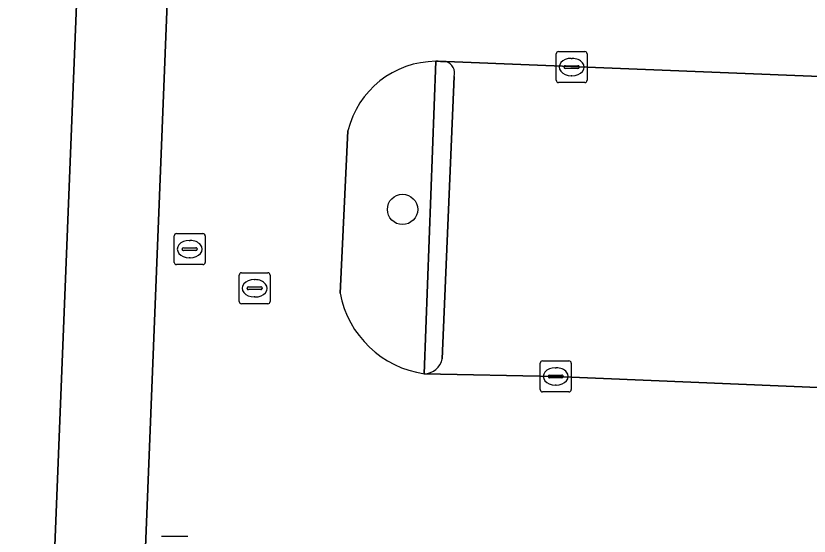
# Model space of a CAD drawing. Extents: x 160888 to 161385, y 386490 to 386908.
# Drawn here: x 161186.2 to 161211.8, y 386769.15 to 386785.93 of the extents above; entities that cross this region are included whole.
import ezdxf

# ---------------------------------------------------------------- set-up
doc = ezdxf.new("R2010")
doc.units = 0
for name, color, linetype in [('IMGEO_Boom', 7, 'Continuous'), ('IMGEO_Groenvoorziening', 7, 'Continuous'), ('IMGEO_Kolk', 7, 'Continuous'), ('IMGEO_Pand', 7, 'Continuous'), ('IMGEO_Parkeervlak_open', 7, 'Continuous'), ('IMGEO_Rijbaan_lokaal_open', 7, 'Continuous'), ('IMGEO_Rioolput', 7, 'Continuous'), ('IMGEO_Verkeerseiland_open', 7, 'Continuous'), ('IMGEO_Voetpad_open', 7, 'Continuous')]:
    doc.layers.add(name, color=color, linetype=linetype)

msp = doc.modelspace()

# ---------------------------------------------------------------- linework, layer by layer
at = {"layer": 'IMGEO_Boom'}
msp.add_circle((161198.68, 386779.686), 0.489, dxfattribs=at)
at = {"layer": 'IMGEO_Groenvoorziening'}
for points in [[(161199.384, 386774.387), (161199.757, 386784.462)], [(161196.92, 386782.215), (161196.666, 386776.984)]]:
    msp.add_lwpolyline(points, dxfattribs=at)
for centre, radius, start, end in [((161199.773, 386781.527), 2.935, 90.3101, 166.4507), ((161199.841, 386777.586), 3.231, 190.7335, 261.8748)]:
    msp.add_arc(centre, radius, start, end, dxfattribs=at)
at = {"layer": 'IMGEO_Kolk'}
for p, q in [((161203.639, 386783.851), (161203.639, 386784.703)), ((161203.714, 386784.777), (161204.566, 386784.777)), ((161204.64, 386784.703), (161204.64, 386783.851)), ((161204.127, 386784.557), (161204.152, 386784.557)), ((161203.898, 386784.271), (161203.898, 386784.283)), ((161204.336, 386784.234), (161203.938, 386784.234)), ((161203.941, 386784.32), (161204.339, 386784.32)), ((161204.382, 386784.283), (161204.382, 386784.271)), ((161204.15, 386783.997), (161204.125, 386783.997)), ((161204.566, 386783.777), (161203.714, 386783.777)), ((161191.311, 386777.98), (161191.311, 386778.832)), ((161191.386, 386778.906), (161192.238, 386778.906)), ((161192.312, 386778.832), (161192.312, 386777.98)), ((161191.799, 386778.686), (161191.824, 386778.686)), ((161191.57, 386778.4), (161191.57, 386778.412)), ((161192.008, 386778.363), (161191.61, 386778.363)), ((161191.613, 386778.449), (161192.011, 386778.449)), ((161192.054, 386778.412), (161192.054, 386778.4)), ((161191.822, 386778.126), (161191.797, 386778.126)), ((161192.238, 386777.906), (161191.386, 386777.906)), ((161203.124, 386773.876), (161203.124, 386774.728)), ((161203.199, 386774.802), (161204.051, 386774.802)), ((161204.125, 386774.728), (161204.125, 386773.876)), ((161203.612, 386774.582), (161203.637, 386774.582)), ((161203.383, 386774.296), (161203.383, 386774.308)), ((161203.821, 386774.259), (161203.423, 386774.259)), ((161203.426, 386774.345), (161203.824, 386774.345)), ((161203.867, 386774.308), (161203.867, 386774.296)), ((161203.635, 386774.022), (161203.61, 386774.022)), ((161204.051, 386773.802), (161203.199, 386773.802)), ((161190.904, 386769.152), (161191.756, 386769.152))]:
    msp.add_line(p, q, dxfattribs=at)
for points in [[(161203.639, 386783.851), (161203.639, 386784.703)], [(161203.714, 386784.777), (161204.566, 386784.777)], [(161204.64, 386784.703), (161204.64, 386783.851)], [(161204.566, 386783.777), (161203.714, 386783.777)], [(161191.311, 386777.98), (161191.311, 386778.832)], [(161191.386, 386778.906), (161192.238, 386778.906)], [(161192.312, 386778.832), (161192.312, 386777.98)], [(161192.238, 386777.906), (161191.386, 386777.906)], [(161203.124, 386773.876), (161203.124, 386774.728)], [(161203.199, 386774.802), (161204.051, 386774.802)], [(161204.125, 386774.728), (161204.125, 386773.876)], [(161204.051, 386773.802), (161203.199, 386773.802)], [(161190.904, 386769.152), (161191.756, 386769.152)]]:
    msp.add_lwpolyline(points, dxfattribs=at)
for centre, radius, start, end in [((161203.716, 386784.701), 0.0765, 91.552, 178.448), ((161203.716, 386784.701), 0.0765, 91.552, 178.448), ((161204.564, 386784.701), 0.0765, 1.552, 88.448), ((161204.564, 386784.701), 0.0765, 1.552, 88.448), ((161203.938, 386784.28), 0.0403, 85.8775, 175.7526), ((161203.935, 386784.27), 0.0366, 178.938, 274.7102), ((161204.339, 386784.277), 0.043, 264.8664, 352.4533), ((161204.343, 386784.282), 0.0386, 1.7309, 96.639), ((161203.716, 386783.853), 0.0765, 181.552, 268.448), ((161203.716, 386783.853), 0.0765, 181.552, 268.448), ((161204.564, 386783.853), 0.0765, 271.552, 358.448), ((161204.564, 386783.853), 0.0765, 271.552, 358.448), ((161191.388, 386778.83), 0.0765, 91.552, 178.448), ((161191.388, 386778.83), 0.0765, 91.552, 178.448), ((161192.236, 386778.83), 0.0765, 1.552, 88.448), ((161192.236, 386778.83), 0.0765, 1.552, 88.448), ((161191.61, 386778.409), 0.0403, 85.8775, 175.7526), ((161191.607, 386778.399), 0.0366, 178.938, 274.7102), ((161192.011, 386778.406), 0.043, 264.8664, 352.4533), ((161192.015, 386778.411), 0.0386, 1.7309, 96.639), ((161191.388, 386777.982), 0.0765, 181.552, 268.448), ((161191.388, 386777.982), 0.0765, 181.552, 268.448), ((161192.236, 386777.982), 0.0765, 271.552, 358.448), ((161192.236, 386777.982), 0.0765, 271.552, 358.448), ((161203.201, 386774.726), 0.0765, 91.552, 178.448), ((161203.201, 386774.726), 0.0765, 91.552, 178.448), ((161204.049, 386774.726), 0.0765, 1.552, 88.448), ((161204.049, 386774.726), 0.0765, 1.552, 88.448), ((161203.423, 386774.305), 0.0403, 85.8775, 175.7526), ((161203.42, 386774.295), 0.0366, 178.938, 274.7102), ((161203.824, 386774.302), 0.043, 264.8664, 352.4533), ((161203.828, 386774.307), 0.0386, 1.7309, 96.639), ((161203.201, 386773.878), 0.0765, 181.552, 268.448), ((161203.201, 386773.878), 0.0765, 181.552, 268.448), ((161204.049, 386773.878), 0.0765, 271.552, 358.448), ((161204.049, 386773.878), 0.0765, 271.552, 358.448)]:
    msp.add_arc(centre, radius, start, end, dxfattribs=at)
for centre, major_axis, ratio, start_param, end_param in [((161204.126, 386784.277), (-0.387, 0.002), 0.722429, 4.712389, 7.853982), ((161204.151, 386784.277), (-0.39, 0.002), 0.717154, 1.570796, 4.712389), ((161191.798, 386778.406), (-0.387, 0.002), 0.722429, 4.712389, 7.853982), ((161191.823, 386778.406), (-0.39, 0.002), 0.717154, 1.570796, 4.712389), ((161203.611, 386774.302), (-0.387, 0.002), 0.722429, 4.712389, 7.853982), ((161203.636, 386774.302), (-0.39, 0.002), 0.717154, 1.570796, 4.712389)]:
    msp.add_ellipse(centre, major_axis=major_axis, ratio=ratio, start_param=start_param, end_param=end_param, dxfattribs=at)
at = {"layer": 'IMGEO_Pand'}
msp.add_lwpolyline([(161173.519, 386722.968), (161215.329, 386721.218), (161235.961, 386731.803), (161236.376, 386731.786), (161236.989, 386746.871), (161186.65, 386748.905), (161186.656, 386749.048), (161186.694, 386750), (161186.852, 386753.913), (161187.146, 386761.187), (161187.434, 386768.304), (161188.011, 386782.569), (161188.797, 386802.008), (161189.282, 386814.008), (161189.471, 386818.672), (161189.65, 386820.828), (161199.13, 386820.44), (161199.621, 386832.448), (161199.627, 386832.585), (161190.117, 386832.93), (161170.867, 386833.628)], dxfattribs=at)
at = {"layer": 'IMGEO_Parkeervlak_open'}
for points in [[(161199.384, 386774.387), (161203.625, 386774.302), (161222.598, 386773.508), (161240.312, 386772.897), (161265.92, 386771.762), (161266.291, 386781.804), (161200.088, 386784.451)], [(161200.343, 386783.974), (161199.965, 386774.87)]]:
    msp.add_lwpolyline(points, dxfattribs=at)
for centre, radius, start, end in [((161199.98, 386784.087), 0.38, 342.7852, 73.4719), ((161199.367, 386774.998), 0.611, 271.5793, 347.8959)]:
    msp.add_arc(centre, radius, start, end, dxfattribs=at)
at = {"layer": 'IMGEO_Rijbaan_lokaal_open'}
for points in [[(161203.836, 386811.625), (161237.38, 386810.438), (161267.443, 386809.136), (161267.641, 386815.102), (161201.283, 386817.8), (161192.377, 386818.162), (161191.164, 386788.243), (161189.757, 386753.134), (161218.231, 386752.088), (161265.005, 386750.043), (161265.23, 386755.803), (161265.263, 386756.048), (161236.981, 386757.263), (161201.197, 386758.615)], [(161199.757, 386784.462), (161199.83, 386784.461), (161199.902, 386784.459), (161200.088, 386784.451), (161266.291, 386781.804), (161266.523, 386787.517)], [(161196.666, 386776.984), (161196.92, 386782.215)], [(161199.301, 386768.766), (161203.469, 386768.544), (161265.703, 386766.069), (161265.92, 386771.762), (161240.312, 386772.897), (161222.598, 386773.508), (161203.625, 386774.302), (161199.384, 386774.387)]]:
    msp.add_lwpolyline(points, dxfattribs=at)
for centre, radius, start, end in [((161199.773, 386781.527), 2.935, 90.3101, 166.4507), ((161199.841, 386777.586), 3.231, 190.7335, 261.8748)]:
    msp.add_arc(centre, radius, start, end, dxfattribs=at)
at = {"layer": 'IMGEO_Rioolput'}
for p, q in [((161193.407, 386776.717), (161193.407, 386777.569)), ((161193.482, 386777.643), (161194.334, 386777.643)), ((161194.408, 386777.569), (161194.408, 386776.717)), ((161193.895, 386777.423), (161193.92, 386777.423)), ((161193.666, 386777.137), (161193.666, 386777.149)), ((161194.104, 386777.1), (161193.706, 386777.1)), ((161193.709, 386777.186), (161194.107, 386777.186)), ((161194.15, 386777.149), (161194.15, 386777.137)), ((161193.918, 386776.863), (161193.893, 386776.863)), ((161194.334, 386776.643), (161193.482, 386776.643))]:
    msp.add_line(p, q, dxfattribs=at)
for points in [[(161193.407, 386776.717), (161193.407, 386777.569)], [(161193.482, 386777.643), (161194.334, 386777.643)], [(161194.408, 386777.569), (161194.408, 386776.717)], [(161194.334, 386776.643), (161193.482, 386776.643)]]:
    msp.add_lwpolyline(points, dxfattribs=at)
for centre, radius, start, end in [((161193.484, 386777.567), 0.0765, 91.552, 178.448), ((161193.484, 386777.567), 0.0765, 91.552, 178.448), ((161194.332, 386777.567), 0.0765, 1.552, 88.448), ((161194.332, 386777.567), 0.0765, 1.552, 88.448), ((161193.706, 386777.146), 0.0403, 85.8775, 175.7526), ((161193.703, 386777.136), 0.0366, 178.938, 274.7102), ((161194.107, 386777.143), 0.043, 264.8664, 352.4533), ((161194.111, 386777.148), 0.0386, 1.7309, 96.639), ((161193.484, 386776.719), 0.0765, 181.552, 268.448), ((161193.484, 386776.719), 0.0765, 181.552, 268.448), ((161194.332, 386776.719), 0.0765, 271.552, 358.448), ((161194.332, 386776.719), 0.0765, 271.552, 358.448)]:
    msp.add_arc(centre, radius, start, end, dxfattribs=at)
for centre, major_axis, ratio, start_param, end_param in [((161193.894, 386777.143), (-0.387, 0.002), 0.722429, 4.712389, 7.853982), ((161193.919, 386777.143), (-0.39, 0.002), 0.717154, 1.570796, 4.712389)]:
    msp.add_ellipse(centre, major_axis=major_axis, ratio=ratio, start_param=start_param, end_param=end_param, dxfattribs=at)
at = {"layer": 'IMGEO_Verkeerseiland_open'}
for points in [[(161199.902, 386784.459), (161199.83, 386784.461), (161199.757, 386784.462), (161199.384, 386774.387)], [(161200.088, 386784.451), (161199.902, 386784.459)], [(161199.965, 386774.87), (161200.343, 386783.974)]]:
    msp.add_lwpolyline(points, dxfattribs=at)
for centre, radius, start, end in [((161199.98, 386784.087), 0.38, 342.7852, 73.4719), ((161199.367, 386774.998), 0.611, 271.5793, 347.8959)]:
    msp.add_arc(centre, radius, start, end, dxfattribs=at)
at = {"layer": 'IMGEO_Voetpad_open'}
msp.add_lwpolyline([(161192.377, 386818.162), (161201.283, 386817.8), (161201.32, 386820.359), (161199.13, 386820.44), (161189.65, 386820.828), (161189.471, 386818.672), (161189.282, 386814.008), (161188.797, 386802.008), (161188.011, 386782.569), (161187.434, 386768.304), (161187.146, 386761.187), (161189.757, 386753.134), (161191.164, 386788.243)], close=True, dxfattribs=at)

doc.saveas('drawing.dxf')
